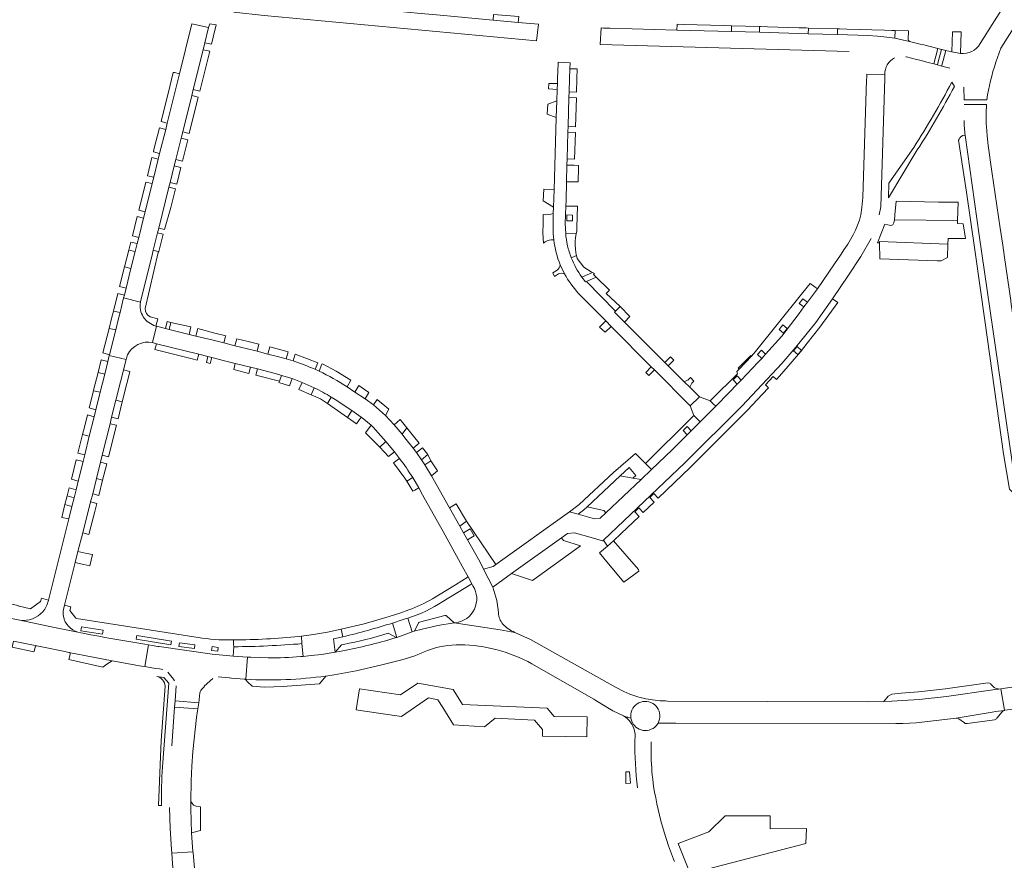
# Model space of a CAD drawing. Header units: metres. Extents: x 166325 to 190320, y 381923 to 404576.
# Tile 763 of 1056: x 175789 to 176062, y 396072 to 396304. Entities that reach past the tile are written whole.
import ezdxf

# ---------------------------------------------------------------- set-up
doc = ezdxf.new("R2010")
doc.units = ezdxf.units.M
for name, color, linetype, lineweight in [('B-WE-VH-VERHARDING_ASFALT-GV', 8, 'Continuous', 18), ('B-WE-VH-VERHARDING_BETONSTRAATSTEEN-GV', 8, 'Continuous', 18), ('B-WE-VH-VERHARDING_HALFVERHARDING-GV', 8, 'Continuous', 18), ('B-WE-VH-VERHARDING_STRAATBAKSTEEN-GV', 8, 'Continuous', 18)]:
    doc.layers.add(name, color=color, linetype=linetype, lineweight=lineweight)

msp = doc.modelspace()

# ---------------------------------------------------------------- linework, layer by layer
at = {"layer": 'B-WE-VH-VERHARDING_ASFALT-GV', "flags": 128}
msp.add_lwpolyline([(176006.844, 396080.504), (175996.864, 396080.421), (175996.835, 396084.02), (175996.725, 396084.019), (175984.384, 396083.94), (175979.866, 396079.557), (175971.396, 396076.333), (175974.691, 396068.039), (175974.723, 396067.959), (175974.833, 396068.01), (175997.438, 396073.939), (176006.697, 396076.368)], close=True, dxfattribs=at)
at = {"layer": 'B-WE-VH-VERHARDING_BETONSTRAATSTEEN-GV', "flags": 128}
for points in [[(176044.236, 396291.096), (176044.289, 396291.307), (176044.622, 396292.634), (176045.327, 396295.441), (176044.289, 396295.682), (176044.142, 396295.716), (176043.367, 396292.634), (176043.067, 396291.439)], [(175943.435, 396287.566), (175943.518, 396290.325), (175941.444, 396290.377), (175941.362, 396287.602), (175941.255, 396283.976), (175943.325, 396283.875)], [(175943.282, 396282.335), (175941.212, 396282.397), (175941.022, 396274.462), (175943.021, 396274.302)], [(175942.995, 396272.778), (175940.926, 396272.851), (175940.738, 396265.455), (175942.771, 396265.35)], [(176054.566, 396244.349), (176050.667, 396271.98), (176050.103, 396271.874), (176049.594, 396271.608), (176049.206, 396271.235), (176048.999, 396270.912), (176048.884, 396270.634), (176051.11, 396256.256), (176053.329, 396240.335), (176056.266, 396220.19), (176061.322, 396183.998), (176062.969, 396174.207), (176065.076, 396172.23)], [(175943.811, 396263.067), (175943.833, 396263.637), (175942.686, 396263.688), (175940.665, 396263.758), (175940.544, 396259.161), (175943.763, 396259.083)], [(176048.809, 396253.472), (176043.313, 396253.513), (176031.677, 396253.789), (176031.255, 396249.975), (176031.231, 396249.361), (176031.219, 396249.071), (176031.155, 396248.656), (176048.611, 396248.461)], [(175943.581, 396252.351), (175940.35, 396252.404), (175940.166, 396247.574), (175940.312, 396244.867), (175943.183, 396244.74), (175943.374, 396245.559), (175943.407, 396246.628)], [(175942.196, 396248.351), (175940.596, 396248.375), (175940.62, 396249.968), (175942.22, 396249.944)], [(176050.191, 396247.473), (176048.577, 396247.605), (176048.611, 396248.461), (176031.155, 396248.656), (176031.025, 396247.82), (176030.728, 396247.268), (176030.129, 396247.065), (176028.477, 396247.457), (176026.493, 396242.246), (176027.059, 396242.241), (176027.057, 396242.617), (176045.933, 396241.937), (176045.992, 396243.492), (176046.465, 396243.485), (176050.807, 396243.422)], [(176045.933, 396241.937), (176027.057, 396242.617), (176027.059, 396242.241), (176027.085, 396237.863), (176042.977, 396237.319), (176044.028, 396237.274), (176045.792, 396238.223)], [(175948.029, 396233.529), (175948.312, 396233.815), (175947.711, 396234.089), (175944.783, 396232.791), (175945.82, 396231.489), (175946.044, 396231.584), (175948.772, 396232.795)], [(175846.309, 396216.346), (175846.359, 396216.54), (175843.368, 396217.339), (175838.654, 396218.598), (175838.146, 396216.508), (175842.869, 396215.339), (175845.857, 396214.6)], [(175952.916, 396219.162), (175951.369, 396220.695), (175949.654, 396219.002), (175951.241, 396217.571)], [(175863.631, 396212.187), (175858.552, 396213.518), (175858.04, 396211.555), (175860.705, 396210.879), (175863.053, 396210.219)], [(175964.859, 396207.192), (175963.964, 396208.046), (175962.445, 396206.459), (175963.329, 396205.582)], [(175818.126, 396207.215), (175817.815, 396205.957), (175817.299, 396203.879), (175816.025, 396198.781), (175817.798, 396198.37), (175819.078, 396203.448), (175819.601, 396205.524), (175819.91, 396206.749)], [(175888.24, 396199.004), (175887.166, 396197.509), (175890.534, 396194.549), (175891.49, 396196.284)], [(175894.553, 396193.419), (175892.906, 396191.986), (175895.093, 396189.384), (175896.43, 396191.137)], [(175900.786, 396185.64), (175899.068, 396184.354), (175900.455, 396182.365), (175902.192, 396183.794)], [(175903.009, 396182.055), (175901.364, 396180.958), (175903.195, 396177.914), (175904.874, 396179.235)], [(175910.091, 396170.208), (175908.187, 396169.09), (175911.056, 396163.962), (175912.889, 396165.352)], [(175965.905, 396113.403), (175965.611, 396113.889), (175965.252, 396114.329), (175964.834, 396114.714), (175964.367, 396115.037), (175963.859, 396115.291), (175963.321, 396115.471), (175962.762, 396115.574), (175962.195, 396115.597), (175961.63, 396115.541), (175961.078, 396115.406), (175960.551, 396115.194), (175960.059, 396114.911), (175959.612, 396114.562), (175959.217, 396114.153), (175958.885, 396113.693), (175958.62, 396113.19), (175958.428, 396112.656), (175958.313, 396112.1), (175958.277, 396111.533), (175958.321, 396110.967), (175958.459, 396110.366), (175958.665, 396109.837), (175958.943, 396109.342), (175959.289, 396108.891), (175959.694, 396108.493), (175960.15, 396108.156), (175960.65, 396107.886), (175961.183, 396107.689), (175961.738, 396107.569), (175962.304, 396107.527), (175962.871, 396107.566), (175963.426, 396107.684), (175963.96, 396107.879), (175964.46, 396108.146), (175964.919, 396108.482), (175965.325, 396108.878), (175965.673, 396109.327), (175965.83, 396109.585), (175966.073, 396110.098), (175966.242, 396110.64), (175966.332, 396111.201), (175966.343, 396111.769), (175966.275, 396112.332), (175966.127, 396112.881)]]:
    msp.add_lwpolyline(points, close=True, dxfattribs=at)
for points in [[(176026.969, 396249.956), (176027.371, 396252.215), (176028.496, 396287.786), (176028.526, 396288.734), (176028.523, 396288.792), (176023.529, 396288.882), (176023.517, 396288.757), (176023.496, 396288.077), (176023.472, 396287.317), (176022.457, 396254.833), (176022.19, 396252.013), (176021.899, 396249.98), (176021.477, 396248.562), (176020.979, 396247.169), (176020.406, 396245.805), (176019.761, 396244.474), (176019.044, 396243.18), (176018.259, 396241.927), (176017.407, 396240.718), (176017.351, 396240.644), (176016.26, 396238.866), (176014.63, 396236.435), (176009.859, 396229.58), (176007.094, 396225.837), (176006.15, 396224.553), (176004.846, 396222.781), (176000.011, 396216.468), (175995.562, 396211.522), (175994.496, 396210.337), (175993.543, 396209.277), (175988.815, 396204.372), (175987.707, 396203.223), (175985.53, 396200.965), (175981.764, 396197.167), (175977.483, 396192.848), (175975.019, 396190.363), (175973.912, 396189.246), (175969.744, 396185.042), (175964.047, 396179.629), (175961.14, 396176.868), (175951.441, 396167.654), (175949.829, 396166.187), (175948.286, 396166.032), (175943.78, 396167.285), (175941.391, 396167.998), (175921.041, 396153.422), (175920.252, 396152.853), (175917.642, 396152.1), (175920.145, 396147.116), (175925.306, 396150.881), (175939.129, 396160.802), (175940.794, 396161.955), (175942.72, 396162.196), (175947.324, 396160.863), (175950.499, 396159.943), (175950.607, 396159.912), (175950.72, 396160.119), (175973.259, 396181.456), (175989.069, 396197.249), (175999.998, 396208.932), (176003.892, 396213.421), (176006.7, 396216.82)], [(176047.715, 396285.446), (176046.987, 396286.635)], [(176036.487, 396268.611), (176029.609, 396258.739), (176029.482, 396254.699)], [(176029.482, 396254.699), (176037.484, 396267.943)], [(176006.7, 396216.82), (176009.408, 396220.3), (176014.052, 396226.791), (176018.495, 396233.352), (176021.87, 396238.521), (176024.686, 396243.502)], [(175869, 396210.239), (175865.579, 396211.469), (175864.979, 396209.647)], [(175871.057, 396207.343), (175871.85, 396209.075), (175869, 396210.239)], [(175876.865, 396206.838), (175873.076, 396208.833), (175872.926, 396208.721), (175872.17, 396206.812)], [(175879.902, 396202.477), (175880.98, 396204.345), (175876.865, 396206.838)]]:
    msp.add_lwpolyline(points, dxfattribs=at)
at = {"layer": 'B-WE-VH-VERHARDING_BETONSTRAATSTEEN-GV'}
for points in [[(176046.987, 396286.635, -0.0213121), (176036.487, 396268.611)], [(176037.484, 396267.943, 0.0206247), (176047.715, 396285.446)], [(175864.979, 396209.647, -0.0197712), (175871.057, 396207.343)], [(175872.17, 396206.812, -0.0327296), (175879.902, 396202.477)]]:
    msp.add_lwpolyline(points, format="xyb", dxfattribs=at)
at = {"layer": 'B-WE-VH-VERHARDING_HALFVERHARDING-GV', "flags": 128}
msp.add_lwpolyline([(175912.889, 396165.352), (175911.056, 396163.962), (175912.054, 396162.195), (175913.947, 396163.275), (175915.068, 396161.319), (175913.164, 396160.228), (175916.553, 396154.226), (175917.642, 396152.1), (175920.252, 396152.853), (175921.041, 396153.422)], close=True, dxfattribs=at)
for points in [[(175830.622, 396120.598), (175829.275, 396122.15), (175827.369, 396122.48), (175827.68, 396122.386), (175828.126, 396122.183), (175828.533, 396121.91), (175828.89, 396121.574), (175829.187, 396121.185), (175829.418, 396120.752), (175829.575, 396120.288), (175829.655, 396119.805), (175828.565, 396104.772), (175827.754, 396086.856), (175828.606, 396086.832)], [(175828.896, 396097.474), (175830.622, 396120.598)]]:
    msp.add_lwpolyline(points, dxfattribs=at)
at = {"layer": 'B-WE-VH-VERHARDING_HALFVERHARDING-GV'}
msp.add_lwpolyline([(175828.606, 396086.832, -0.0150338), (175828.896, 396097.474)], format="xyb", dxfattribs=at)
at = {"layer": 'B-WE-VH-VERHARDING_STRAATBAKSTEEN-GV', "flags": 128}
for points in [[(176077.592, 396323.787), (176077.874, 396324.374), (176073.011, 396327.022), (176070.366, 396322.09), (176067.834, 396317.811), (176065.619, 396314.361), (176058.137, 396302.538), (176054.823, 396297.302)], [(176059.181, 396292.146), (176060.519, 396296.03), (176062.942, 396299.811), (176065.319, 396303.553)], [(176042.055, 396291.71), (176043.124, 396295.966), (176039.264, 396296.944), (176038.258, 396297.193), (176035.362, 396297.924), (176031.279, 396298.828), (176029.085, 396299.113), (176026.454, 396299.37), (176023.845, 396299.534), (176015.387, 396299.807), (176007.334, 396300.037), (175993.852, 396300.418), (175986.093, 396300.631), (175971.009, 396301.047), (175952.517, 396301.569), (175950.802, 396301.614), (175950.078, 396301.623), (175949.88, 396297.089), (176018.662, 396295.12)], [(176035.007, 396300.861), (176031.391, 396300.897), (176031.279, 396298.828), (176035.362, 396297.924)], [(176034.949, 396298.467), (176035.007, 396300.861)], [(176049.41, 396294.603), (176046.976, 396295.058), (176045.362, 396295.433), (176045.327, 396295.441), (176044.622, 396292.634), (176044.289, 396291.307), (176044.236, 396291.096), (176046.487, 396290.476)], [(175940.312, 396244.867), (175940.166, 396247.574), (175940.35, 396252.404), (175940.406, 396253.881), (175940.544, 396259.161), (175940.665, 396263.758), (175940.738, 396265.455), (175940.926, 396272.851), (175941.022, 396274.462), (175941.212, 396282.397), (175941.255, 396283.976), (175941.362, 396287.602), (175941.444, 396290.377), (175941.527, 396292.006), (175938.212, 396292.149), (175938.199, 396291.779), (175938.059, 396287.692), (175938.011, 396286.278), (175937.992, 396284.645), (175937.859, 396281.465), (175937.706, 396276.863), (175937.088, 396256.934), (175936.921, 396252.145), (175936.897, 396250.386), (175936.891, 396249.932), (175936.864, 396244.711), (175937.021, 396243.089)], [(176034.289, 396293.657), (176034.501, 396293.604), (176037.214, 396292.93), (176038.21, 396292.692), (176040.512, 396292.104), (176042.055, 396291.71)], [(176023.529, 396288.882), (176028.523, 396288.792)], [(176050.362, 396285.246), (176050.385, 396281.765), (176052.055, 396281.773), (176053.032, 396281.778), (176054.501, 396281.786), (176056.698, 396281.797)], [(176056.6, 396280.479), (176050.393, 396280.495)], [(176050.667, 396271.98), (176054.566, 396244.349), (176065.076, 396172.23), (176065.3, 396170.668), (176071.18, 396171.681), (176064.272, 396219.644), (176063.995, 396221.567), (176063.33, 396225.925), (176063.31, 396226.322), (176061.58, 396238.182), (176061.082, 396241.603), (176060.395, 396246.323), (176058.115, 396261.975), (176057.064, 396269.192), (176056.759, 396271.788), (176056.575, 396274.396)], [(175942.926, 396242.66), (175943.015, 396243.705), (175943.183, 396244.74), (175940.312, 396244.867)], [(175824.133, 396224.111), (175827.683, 396239.596), (175827.878, 396239.831), (175827.299, 396239.987), (175826.365, 396240.234), (175826.025, 396238.873), (175822.841, 396226.028), (175822.809, 396225.872)], [(175941.866, 396238.121), (175943.31, 396238.737), (175943.14, 396239.528), (175942.989, 396240.566), (175942.918, 396241.612), (175942.926, 396242.66)], [(175943.522, 396237.914), (175943.31, 396238.737), (175941.866, 396238.121)], [(175944.783, 396232.791), (175947.711, 396234.089), (175947.339, 396234.258), (175945.297, 396235.576), (175943.522, 396237.914)], [(175937.951, 396234.693), (175936.79, 396233.95), (175937.232, 396232.983), (175938.323, 396233.69)], [(175940.001, 396233.663), (175938.794, 396236.185)], [(175946.044, 396231.584), (175945.82, 396231.489), (175944.783, 396232.791)], [(175943.884, 396228.284), (175951.369, 396220.695), (175952.916, 396219.162), (175963.964, 396208.046), (175964.859, 396207.192), (175974.753, 396197.279), (175977.266, 396199.726), (175974.586, 396202.364), (175973.023, 396203.912), (175968.656, 396208.254), (175967.753, 396209.178), (175956.549, 396220.386), (175953.815, 396223.124), (175954.092, 396223.424), (175946.044, 396231.584)], [(175822.809, 396225.872), (175818.172, 396227.043), (175817.162, 396222.997), (175816.665, 396221.01), (175815.969, 396218.22), (175814.255, 396211.359), (175814.206, 396211.167), (175818.819, 396210.015), (175818.914, 396210.397), (175819.257, 396211.29)], [(175827.059, 396219.283), (175827.589, 396221.277), (175825.465, 396221.867)], [(175826.164, 396214.722), (175827.264, 396219.227)], [(175864.979, 396209.647), (175863.053, 396210.219), (175860.705, 396210.879), (175858.04, 396211.555), (175855.046, 396212.301), (175852.054, 396213.053), (175848.932, 396213.838), (175845.857, 396214.6), (175842.869, 396215.339), (175838.146, 396216.508), (175836.228, 396216.987), (175830.75, 396218.356), (175829.73, 396218.605), (175827.264, 396219.227), (175826.164, 396214.722), (175827.201, 396214.41), (175838.945, 396211.474), (175841.464, 396210.844), (175842.507, 396210.601), (175846.062, 396209.7), (175849.026, 396208.948), (175853.199, 396207.916), (175855.14, 396207.419), (175861.079, 396205.868), (175861.795, 396205.654), (175864.688, 396204.79), (175867.47, 396203.727), (175870.835, 396202.218)], [(175827.264, 396219.227), (175827.209, 396219.241), (175827.059, 396219.283)], [(175801.552, 396141), (175801.836, 396142.146), (175804.766, 396153.945), (175805.518, 396156.975), (175806.919, 396162.151), (175809.053, 396170.674), (175809.609, 396172.893), (175810.65, 396177.118), (175811.77, 396181.66), (175812.27, 396183.609), (175814.409, 396192.277), (175814.853, 396194.094), (175816.025, 396198.781), (175817.299, 396203.879), (175817.815, 396205.957), (175818.126, 396207.215), (175818.819, 396210.015), (175814.206, 396211.167), (175813.768, 396209.452), (175812.923, 396206.021)], [(175812.923, 396206.021), (175811.686, 396200.995), (175810.494, 396196.151), (175810.016, 396194.237), (175808.684, 396188.881), (175807.403, 396183.728), (175806.94, 396181.817), (175805.614, 396176.453), (175805.013, 396174.053), (175804.465, 396171.853), (175803.859, 396169.417), (175803.013, 396166.018), (175797.389, 396143.547), (175797.362, 396143.436)], [(175872.17, 396206.812), (175871.057, 396207.343)], [(175870.835, 396202.218), (175869.945, 396200.296), (175872.563, 396199.197), (175874.491, 396197.868), (175875.514, 396199.675)], [(175921.709, 396140.023), (175921.645, 396140.916), (175921.488, 396142.191), (175921.254, 396143.454), (175920.767, 396145.305), (175920.145, 396147.116), (175917.642, 396152.1), (175916.553, 396154.226), (175913.164, 396160.228), (175912.054, 396162.195), (175911.056, 396163.962), (175908.187, 396169.09), (175906.994, 396171.198), (175903.195, 396177.914), (175901.364, 396180.958), (175900.455, 396182.365), (175899.068, 396184.354), (175898.149, 396185.583), (175895.898, 396188.426), (175895.093, 396189.384), (175892.906, 396191.986), (175890.534, 396194.549), (175887.166, 396197.509), (175884.875, 396199.157), (175882.096, 396201.054), (175879.902, 396202.477)], [(175875.514, 396199.675), (175876.597, 396199.006), (175881.193, 396195.965), (175883.815, 396194.124), (175884.571, 396193.549), (175886.559, 396191.869), (175887.117, 396191.349), (175890.657, 396187.398), (175893.012, 396184.558), (175894.413, 396182.716)], [(175894.413, 396182.716), (175892.698, 396181.48), (175895.891, 396177.292), (175896.434, 396176.395), (175898.044, 396177.404)], [(175898.044, 396177.404), (175899.707, 396174.563), (175900.794, 396172.623), (175905.354, 396164.486), (175906.456, 396162.519), (175907.013, 396161.518), (175910.731, 396154.775), (175911.82, 396152.8), (175913.373, 396149.983), (175914.421, 396148.028), (175914.695, 396147.51)], [(175742.189, 396151.535), (175737.992, 396152.095), (175717.419, 396155.803), (175717.305, 396155.113), (175713.537, 396155.737), (175713.492, 396155.47), (175705.59, 396156.637), (175704.554, 396154.455), (175706.419, 396154.234), (175716.425, 396152.684), (175789.484, 396138.04)], [(175806.3, 396134.537), (175805.539, 396134.695), (175799.075, 396136.042), (175789.484, 396138.04), (175716.425, 396152.684)], [(175797.362, 396143.436), (175797.389, 396143.547), (175795.501, 396144.088), (175795.23, 396143.141), (175792.418, 396141.151), (175788.915, 396141.951), (175788.98, 396142.101), (175742.189, 396151.535)], [(175913.373, 396149.983), (175911.577, 396148.865), (175909.838, 396147.783), (175905.191, 396144.89), (175903.487, 396143.901)], [(175906.329, 396143.169), (175914.421, 396148.028), (175913.373, 396149.983)], [(175838.768, 396133.254), (175805.151, 396138.489), (175804.987, 396138.534), (175803.339, 396140.687), (175803.599, 396141.72), (175801.836, 396142.146), (175801.552, 396141)], [(175897.014, 396140.868), (175894.499, 396139.948), (175891.57, 396139.02), (175888.093, 396137.994), (175884.595, 396137.043), (175878.291, 396135.514), (175878.745, 396133.419)], [(175789.484, 396138.04), (175799.075, 396136.042), (175805.539, 396134.695)], [(175954.077, 396119.56), (175930.599, 396132.719), (175926.296, 396134.645), (175922.239, 396135.359), (175909.481, 396137.271), (175905.012, 396136.546), (175900.67, 396135.502), (175898.369, 396134.945), (175897.934, 396134.793), (175893.692, 396133.282), (175893.451, 396133.197), (175892.005, 396132.748)], [(175892.448, 396137.224), (175893.692, 396133.282), (175897.934, 396134.793), (175896.725, 396138.625)], [(175898.369, 396134.945), (175900.67, 396135.502), (175905.012, 396136.546), (175909.481, 396137.271), (175907.356, 396139.238), (175907.327, 396139.265)], [(175899.617, 396137.285), (175898.597, 396135.15)], [(175906.954, 396139.358), (175899.887, 396137.503)], [(175909.849, 396137.331), (175909.481, 396137.271), (175922.239, 396135.359), (175926.296, 396134.645)], [(175805.539, 396134.695), (175806.3, 396134.537)], [(175892.005, 396132.748), (175893.451, 396133.197), (175891.288, 396134.396)], [(175794.142, 396130.93), (175787.738, 396132.229), (175787.397, 396130.609), (175793.384, 396129.288), (175793.493, 396129.774), (175793.672, 396130.574)], [(175787.738, 396132.229), (175794.142, 396130.93), (175795.584, 396130.639), (175801.892, 396129.366), (175803.029, 396129.123), (175809.701, 396127.79), (175814.958, 396126.785), (175816.539, 396126.505), (175821.5, 396125.626), (175823.09, 396125.365), (175824.039, 396125.209), (175825, 396131.207), (175824.037, 396131.362)], [(175824.037, 396131.362), (175825, 396131.207), (175826.014, 396131.043), (175827.593, 396130.794), (175827.993, 396130.731), (175842.645, 396128.638), (175845.603, 396128.329), (175848.392, 396128.088), (175848.605, 396130.675), (175848.568, 396131.424), (175848.511, 396132.577)], [(175848.511, 396132.577), (175847.908, 396132.576)], [(175848.568, 396132.577), (175848.511, 396132.577), (175848.568, 396131.424), (175848.605, 396130.675)], [(175867.324, 396133.621), (175866.628, 396133.523)], [(175867.449, 396131.536), (175867.324, 396133.621)], [(175878.888, 396131.335), (175878.355, 396131.234), (175876.634, 396129.169), (175877.855, 396129.369)], [(175809.701, 396127.79), (175803.029, 396129.123)], [(175803.377, 396128.597), (175803.195, 396127.772), (175803.052, 396127.154), (175812.424, 396125.085), (175813.535, 396125.83), (175814.958, 396126.785), (175809.701, 396127.79)], [(175852.376, 396127.835), (175848.392, 396128.088), (175845.603, 396128.329), (175842.645, 396128.638), (175827.993, 396130.731), (175827.593, 396130.794), (175826.014, 396131.043), (175825, 396131.207), (175824.039, 396125.209), (175825.987, 396124.888), (175827.034, 396124.716), (175828.028, 396124.553), (175829.019, 396124.387)], [(175877.855, 396129.369), (175876.634, 396129.169), (175872.846, 396128.587), (175869.965, 396128.236), (175867.792, 396128.024), (175867.075, 396127.963)], [(175844.298, 396122.366), (175847.29, 396122.085), (175847.46, 396122.069), (175847.974, 396122.036), (175851.528, 396121.768), (175851.954, 396121.716), (175852.376, 396127.835)], [(175858.1, 396127.614), (175853.33, 396127.775), (175852.376, 396127.835), (175851.954, 396121.716)], [(175874.034, 396122.6), (175876.364, 396122.954), (175879.413, 396123.476), (175882.453, 396124.053), (175889.502, 396125.72), (175891.356, 396126.158), (175895.028, 396127.039)], [(175930.979, 396125.988), (175948.067, 396116.173), (175948.601, 396115.866), (175953.356, 396113.002), (175956.318, 396111.615), (175957.237, 396111.276), (175957.469, 396111.197), (175957.702, 396111.12), (175958.321, 396110.967), (175958.277, 396111.533), (175958.313, 396112.1), (175958.428, 396112.656), (175958.62, 396113.19), (175958.885, 396113.693), (175959.217, 396114.153), (175959.612, 396114.562), (175960.059, 396114.911), (175960.551, 396115.194), (175961.078, 396115.406), (175961.63, 396115.541), (175962.195, 396115.597), (175962.762, 396115.574), (175963.321, 396115.471), (175963.859, 396115.291), (175964.367, 396115.037), (175964.834, 396114.714), (175965.252, 396114.329), (175965.611, 396113.889), (175965.905, 396113.403), (175966.127, 396112.881), (175966.275, 396112.332), (175966.343, 396111.769), (175966.332, 396111.201), (175966.242, 396110.64), (175966.073, 396110.098), (175965.83, 396109.585), (175966.651, 396109.583), (175968.78, 396109.578), (175970.755, 396109.574), (176031.503, 396109.439), (176033.488, 396109.476), (176037.126, 396109.67), (176048.181, 396110.995), (176058.145, 396112.613)], [(175830.334, 396123.643), (175831.91, 396121.718), (175832.241, 396121.314)], [(175839.91, 396119.168), (175840.529, 396119.701), (175840.428, 396119.794), (175842.848, 396121.907)], [(175851.954, 396121.716), (175851.528, 396121.768), (175851.777, 396121.631), (175851.977, 396121.461), (175852.335, 396121.067), (175853.696, 396119.779), (175857.036, 396119.561), (175862.318, 396119.735), (175863.396, 396119.771), (175872.264, 396120.441), (175874.034, 396122.6)], [(175832.699, 396119.845), (175832.377, 396115.723), (175838.912, 396115.21), (175839.25, 396117.916)], [(176058.145, 396112.613), (176059.158, 396112.763), (176061.457, 396113.103), (176061.611, 396113.126), (176060.562, 396119.091), (176059.999, 396119.011), (176059.432, 396118.93), (176058.34, 396118.775), (176045.517, 396116.959), (176037.971, 396116.123), (176030.473, 396115.638), (176028.199, 396115.593), (176023.873, 396115.507), (175968.459, 396115.677), (175967.852, 396115.707), (175966.393, 396115.779), (175964.338, 396116.007), (175962.439, 396116.333), (175960.561, 396116.767)], [(176064.817, 396119.698), (176060.562, 396119.091), (176061.611, 396113.126), (176065.619, 396113.63), (176065.677, 396113.638), (176066.706, 396113.778), (176067.63, 396113.824)], [(175837.018, 396097.691), (175837.299, 396101.733), (175838.254, 396111.168), (175838.543, 396112.945), (175838.645, 396113.567), (175832.257, 396114.031), (175831.496, 396103.311)], [(176061.457, 396113.103), (176059.158, 396112.763), (176058.145, 396112.613), (176048.181, 396110.995)], [(176059.46, 396110.919), (176060.925, 396112.728)], [(175968.78, 396109.578), (175966.651, 396109.583), (175965.83, 396109.585), (175965.673, 396109.327), (175965.325, 396108.878), (175964.919, 396108.482), (175964.46, 396108.146), (175963.96, 396107.879), (175963.426, 396107.684), (175962.871, 396107.566), (175962.304, 396107.527), (175961.738, 396107.569), (175961.183, 396107.689), (175960.65, 396107.886), (175960.15, 396108.156), (175959.694, 396108.493), (175959.289, 396108.891), (175958.943, 396109.342), (175958.665, 396109.837), (175958.459, 396110.366), (175958.321, 396110.967), (175957.702, 396111.12), (175957.469, 396111.197), (175957.237, 396111.276), (175956.318, 396111.615)], [(176048.934, 396110.802), (176050.53, 396109.625)], [(176051.303, 396109.483), (176058.772, 396110.54)], [(175959.323, 396107.477), (175959.483, 396106.578), (175959.522, 396105.666), (175959.44, 396104.953)], [(175963.949, 396100.277), (175963.926, 396102.332), (175963.96, 396104.386)], [(175830.849, 396086.285), (175831.061, 396080.457), (175831.395, 396074.635), (175831.47, 396073.637), (175837.315, 396074.055), (175836.962, 396079.267), (175836.69, 396085.928), (175836.729, 396087.888), (175836.842, 396093.644), (175837.018, 396097.691)], [(175970.38, 396071.324), (175970.104, 396072), (175968.744, 396075.705), (175967.531, 396079.463)]]:
    msp.add_lwpolyline(points, dxfattribs=at)
for points in [[(175915.272, 396304.263), (175909.631, 396304.79), (175905.671, 396305.152), (175900.403, 396305.647), (175896.432, 396306.019), (175891.045, 396306.512), (175886.727, 396306.91), (175885.13, 396307.056), (175881.116, 396307.449), (175875.851, 396307.937), (175872.865, 396308.208), (175867.159, 396308.736), (175863.098, 396309.124), (175860.501, 396309.365), (175856.783, 396309.694), (175849.189, 396310.575), (175848.651, 396305.948), (175856.983, 396305.047), (175932.279, 396298.079), (175932.778, 396302.701), (175927.207, 396303.172), (175920.251, 396303.813)], [(175927.376, 396304.823), (175920.384, 396305.372), (175920.251, 396303.813), (175927.207, 396303.172)], [(175832.6, 396265.321), (175834.076, 396271.215), (175834.505, 396272.928), (175836.998, 396282.922), (175837.408, 396284.58), (175840.169, 396295.615), (175840.633, 396297.554), (175841.649, 396301.756), (175837.004, 396302.754), (175833.612, 396288.912), (175830.22, 396275.359), (175829.785, 396273.608), (175828.115, 396266.973), (175827.709, 396265.357), (175826.462, 396260.396), (175826.037, 396258.649), (175824.091, 396250.818), (175823.677, 396249.075), (175822.349, 396243.778), (175821.906, 396242.056), (175821.357, 396239.859), (175820.196, 396235.204), (175818.837, 396229.762), (175818.373, 396227.847), (175818.172, 396227.043), (175822.809, 396225.872), (175822.841, 396226.028), (175826.025, 396238.873), (175826.365, 396240.234), (175827.56, 396245.015), (175827.869, 396246.294), (175830.691, 396257.667), (175831.018, 396258.913), (175832.172, 396263.535)], [(175843.739, 396302.476), (175841.982, 396302.744), (175841.649, 396301.756), (175840.633, 396297.554), (175842.438, 396297.108), (175842.919, 396299.044)], [(175986.163, 396302.212), (175983.939, 396302.283), (175973.035, 396302.588), (175971.078, 396302.641), (175971.009, 396301.047), (175986.093, 396300.631)], [(175993.89, 396301.993), (175986.163, 396302.212), (175986.093, 396300.631), (175993.852, 396300.418)], [(176007.402, 396301.613), (176006.775, 396301.644), (176004.783, 396301.673), (175996.125, 396301.914), (175994.118, 396301.989), (175993.89, 396301.993), (175993.852, 396300.418), (176007.334, 396300.037)], [(176015.437, 396301.37), (176007.402, 396301.613), (176007.334, 396300.037), (176015.387, 396299.807)], [(176031.391, 396300.897), (176030.479, 396300.899), (176028.456, 396300.973), (176018.023, 396301.275), (176016.016, 396301.347), (176015.437, 396301.37), (176015.387, 396299.807), (176023.845, 396299.534), (176026.454, 396299.37), (176029.085, 396299.113), (176031.279, 396298.828)], [(176049.603, 396300.532), (176047.191, 396300.586), (176046.976, 396295.058), (176049.41, 396294.603)], [(175841.957, 396295.174), (175840.169, 396295.615), (175837.408, 396284.58), (175839.216, 396284.148)], [(176044.142, 396295.716), (176043.124, 396295.966), (176042.055, 396291.71), (176043.067, 396291.439), (176043.367, 396292.634)], [(175833.612, 396288.912), (175832.218, 396289.287), (175831.881, 396289.281), (175830.922, 396285.457), (175828.506, 396275.826), (175830.22, 396275.359)], [(175938.011, 396286.278), (175935.65, 396286.241), (175935.58, 396284.782), (175937.992, 396284.645)], [(175838.804, 396282.49), (175836.998, 396282.922), (175834.505, 396272.928), (175836.313, 396272.472)], [(175937.859, 396281.465), (175935.403, 396280.579), (175935.161, 396277.812), (175937.706, 396276.863)], [(175829.785, 396273.608), (175828.067, 396274.076), (175826.552, 396268.034), (175826.396, 396267.412), (175828.115, 396266.973)], [(175835.887, 396270.758), (175834.076, 396271.215), (175832.6, 396265.321), (175834.421, 396264.863)], [(175827.709, 396265.357), (175825.991, 396265.796), (175824.741, 396260.815), (175826.462, 396260.396)], [(175833.978, 396263.081), (175832.172, 396263.535), (175831.018, 396258.913), (175832.827, 396258.453)], [(175826.037, 396258.649), (175824.304, 396259.071), (175824.258, 396258.888), (175822.343, 396251.253), (175824.091, 396250.818)], [(175832.517, 396257.203), (175830.691, 396257.667), (175827.869, 396246.294), (175829.416, 396245.923), (175831.231, 396252.032)], [(175937.088, 396256.934), (175934.3, 396257.11), (175934.131, 396253.872), (175936.921, 396252.145)], [(175823.677, 396249.075), (175821.907, 396249.516), (175820.578, 396244.215), (175822.349, 396243.778)], [(175936.891, 396249.932), (175936.897, 396250.386), (175936.22, 396250.187), (175935.524, 396250.066), (175934.819, 396250.025), (175934.088, 396250.066), (175934.06, 396247.567), (175933.976, 396245.013), (175934.171, 396242.193), (175934.657, 396242.52), (175935.183, 396242.777), (175935.74, 396242.96), (175936.316, 396243.066), (175936.901, 396243.093), (175937.021, 396243.089), (175936.864, 396244.711)], [(175829.094, 396244.647), (175827.56, 396245.015), (175826.365, 396240.234), (175827.299, 396239.987), (175827.878, 396239.831)], [(175821.357, 396239.859), (175819.586, 396240.261), (175818.419, 396235.607), (175820.196, 396235.204)], [(175821.906, 396242.056), (175820.145, 396242.49), (175819.586, 396240.261), (175821.357, 396239.859)], [(175820.196, 396235.204), (175818.419, 396235.607), (175817.062, 396230.194), (175818.837, 396229.762)], [(175948.772, 396232.795), (175946.044, 396231.584), (175954.092, 396223.424), (175955.347, 396224.686), (175951.521, 396228.301), (175952.458, 396229.153)], [(176000.011, 396216.468), (176004.846, 396222.781), (176006.15, 396224.553), (176004.871, 396225.493), (176005.829, 396226.767), (176007.094, 396225.837), (176009.859, 396229.58), (176007.908, 396231.053), (176005.818, 396228.586), (175998.741, 396219.712), (175992.787, 396212.216), (175991.692, 396210.921), (175988.22, 396207.327), (175987.626, 396206.721), (175987.782, 396206.068), (175980.622, 396198.987), (175980.275, 396198.643), (175981.2, 396197.726), (175981.764, 396197.167), (175985.53, 396200.965), (175987.707, 396203.223), (175986.557, 396204.387), (175987.682, 396205.518), (175988.815, 396204.372), (175993.543, 396209.277), (175994.496, 396210.337), (175993.309, 396211.404), (175994.392, 396212.573), (175995.562, 396211.522)], [(175818.373, 396227.847), (175816.582, 396228.283), (175815.359, 396223.406), (175817.162, 396222.997), (175818.172, 396227.043)], [(175990.502, 396195.977), (175994.701, 396200.452), (175996.391, 396202.253), (175995.53, 396203.06), (175997.669, 396205.34), (175998.53, 396204.533), (176000.023, 396206.125), (176005.199, 396212.177), (176007.052, 396214.517), (176010.566, 396218.956), (176015.529, 396225.752), (176014.052, 396226.791), (176009.408, 396220.3), (176006.7, 396216.82), (176003.892, 396213.421), (175999.998, 396208.932), (175989.069, 396197.249), (175973.259, 396181.456), (175950.72, 396160.119), (175951.873, 396158.492), (175953.493, 396159.962), (175955.658, 396161.928), (175960.616, 396166.687), (175959.425, 396167.966), (175960.537, 396169.032), (175961.727, 396167.753), (175964.738, 396170.643), (175963.561, 396171.926), (175964.701, 396173.005), (175965.87, 396171.73), (175974.693, 396180.198)], [(175955.347, 396224.686), (175954.092, 396223.424), (175953.815, 396223.124), (175956.549, 396220.386), (175958.029, 396221.925)], [(175816.665, 396221.01), (175817.162, 396222.997), (175815.359, 396223.406), (175814.854, 396221.395), (175814.161, 396218.63), (175815.969, 396218.22)], [(175815.969, 396218.22), (175814.161, 396218.63), (175812.457, 396211.837), (175814.255, 396211.359)], [(175831.217, 396220.241), (175830.211, 396220.548), (175829.73, 396218.605), (175830.75, 396218.356)], [(175836.755, 396219.017), (175831.217, 396220.241), (175830.75, 396218.356), (175836.228, 396216.987)], [(175999.321, 396218.36), (176000.323, 396219.604), (176001.531, 396218.588), (176000.529, 396217.344)], [(175855.56, 396214.236), (175852.567, 396214.985), (175849.425, 396215.771), (175848.932, 396213.838), (175852.054, 396213.053), (175855.046, 396212.301)], [(175827.201, 396214.41), (175826.83, 396212.772), (175837.08, 396210.239), (175838.517, 396209.865), (175838.945, 396211.474)], [(176004.258, 396213.583), (176005.467, 396212.565), (176004.44, 396211.373), (176003.231, 396212.391)], [(175842.507, 396210.601), (175841.464, 396210.844), (175841.069, 396209.2), (175842.106, 396208.93)], [(175970.206, 396209.836), (175969.299, 396210.794), (175967.753, 396209.178), (175968.656, 396208.254)], [(175991.692, 396210.921), (175991.436, 396211.147), (175987.948, 396207.638), (175988.22, 396207.327)], [(175813.768, 396209.452), (175811.979, 396209.928), (175811.103, 396206.434), (175812.923, 396206.021)], [(175853.199, 396207.916), (175849.026, 396208.948), (175848.619, 396207.234), (175852.747, 396206.196)], [(175861.079, 396205.868), (175855.14, 396207.419), (175854.689, 396205.708), (175861.226, 396204.043), (175861.795, 396205.654)], [(175812.923, 396206.021), (175811.103, 396206.434), (175809.873, 396201.532), (175809.843, 396201.413), (175811.686, 396200.995)], [(175864.688, 396204.79), (175861.795, 396205.654), (175861.226, 396204.043), (175861.093, 396203.697), (175863.981, 396202.799)], [(175975.695, 396204.009), (175974.779, 396205.036), (175974.154, 396204.459), (175973.023, 396203.912), (175974.586, 396202.364), (175975.194, 396203.482)], [(175870.835, 396202.218), (175867.47, 396203.727), (175866.58, 396201.708), (175869.945, 396200.296)], [(175885.876, 396200.891), (175883.157, 396202.809), (175882.096, 396201.054), (175884.875, 396199.157)], [(175811.686, 396200.995), (175809.843, 396201.413), (175808.647, 396196.642), (175810.494, 396196.151)], [(175876.597, 396199.006), (175875.514, 396199.675), (175874.491, 396197.868), (175880.021, 396194.054), (175881.193, 396195.965)], [(175981.764, 396197.167), (175981.2, 396197.726), (175980.275, 396198.643), (175977.266, 396199.726), (175974.753, 396197.279), (175975.738, 396194.606), (175977.483, 396192.848)], [(175817.798, 396198.37), (175816.025, 396198.781), (175814.853, 396194.094), (175816.617, 396193.681)], [(175810.016, 396194.237), (175808.167, 396194.728), (175807.325, 396191.371), (175806.807, 396189.307), (175808.684, 396188.881)], [(175883.815, 396194.124), (175881.193, 396195.965), (175880.021, 396194.054), (175882.553, 396192.286)], [(175973.912, 396189.246), (175972.733, 396190.415), (175973.852, 396191.519), (175975.019, 396190.363), (175977.483, 396192.848), (175975.738, 396194.606), (175975.057, 396193.95), (175962.354, 396181.271), (175964.047, 396179.629), (175969.744, 396185.042)], [(175816.16, 396191.867), (175814.409, 396192.277), (175812.27, 396183.609), (175813.973, 396183.186)], [(175887.117, 396191.349), (175886.559, 396191.869), (175885.011, 396189.819), (175888.953, 396185.864), (175890.657, 396187.398)], [(175898.307, 396188.854), (175896.43, 396191.137), (175895.093, 396189.384), (175895.898, 396188.426), (175898.149, 396185.583), (175899.85, 396186.886)], [(175808.684, 396188.881), (175806.807, 396189.307), (175805.526, 396184.197), (175807.403, 396183.728)], [(175890.657, 396187.398), (175888.953, 396185.864), (175891.342, 396183.243), (175893.012, 396184.558)], [(175902.192, 396183.794), (175900.455, 396182.365), (175901.364, 396180.958), (175903.009, 396182.055)], [(175959.632, 396184.055), (175953.483, 396178.804), (175944.045, 396170.009), (175941.391, 396167.998), (175943.78, 396167.285), (175945.231, 396168.395), (175946.264, 396169.322), (175955.36, 396177.905), (175957.835, 396180.216), (175959.732, 396178.027), (175958.881, 396177.267), (175961.14, 396176.868), (175964.047, 396179.629), (175962.354, 396181.271)], [(175806.94, 396181.817), (175805.047, 396182.29), (175803.713, 396176.97), (175805.614, 396176.453)], [(175813.481, 396181.235), (175811.77, 396181.66), (175810.65, 396177.118), (175812.345, 396176.725)], [(175961.14, 396176.868), (175958.881, 396177.267), (175955.36, 396177.905), (175946.264, 396169.322), (175950.853, 396168.324), (175951.441, 396167.654)], [(175812.345, 396176.725), (175810.65, 396177.118), (175809.609, 396172.893), (175811.279, 396172.494)], [(175898.044, 396177.404), (175896.434, 396176.395), (175898.092, 396173.66), (175898.586, 396173.936), (175899.707, 396174.563)], [(175804.465, 396171.853), (175802.566, 396172.397), (175801.956, 396169.963), (175803.859, 396169.417)], [(175805.013, 396174.053), (175803.111, 396174.57), (175802.566, 396172.397), (175804.465, 396171.853)], [(175803.859, 396169.417), (175801.956, 396169.963), (175801.067, 396166.42), (175803.013, 396166.018)], [(175810.166, 396168.079), (175810.72, 396170.276), (175809.053, 396170.674), (175806.919, 396162.151), (175808.568, 396161.737)], [(175944.367, 396158.607), (175939.685, 396160.013), (175939.129, 396160.802), (175925.306, 396150.881), (175931.182, 396149.025)], [(175953.493, 396159.962), (175951.873, 396158.492), (175949.657, 396156.645), (175951.244, 396154.725), (175956.374, 396148.519), (175960.494, 396151.591), (175960.399, 396152.048)], [(175806.664, 396153.528), (175807.155, 396153.42), (175808.826, 396153.035), (175809.596, 396156.122), (175807.973, 396156.447), (175805.518, 396156.975), (175804.766, 396153.945)], [(175806.375, 396135.072), (175806.55, 396136.199), (175812.511, 396135.276), (175812.336, 396134.149)], [(175876.157, 396132.86), (175878.745, 396133.419), (175878.291, 396135.514), (175874.537, 396134.756), (175870.592, 396134.08), (175867.324, 396133.621), (175867.449, 396131.536), (175867.792, 396128.024), (175869.965, 396128.236), (175872.846, 396128.587), (175876.634, 396129.169)], [(175821.636, 396132.8), (175821.812, 396133.835), (175831.37, 396132.214), (175831.194, 396131.179)], [(175833.434, 396130.774), (175833.575, 396131.772), (175837.853, 396131.168), (175837.712, 396130.17)], [(175842.481, 396129.678), (175842.603, 396130.718), (175844.269, 396130.522), (175844.147, 396129.482)], [(175883.307, 396119.023), (175882.414, 396113.298), (175884.158, 396113.026), (175894.927, 396111.388), (175902.391, 396116.559), (175904.98, 396116.06), (175906.357, 396113.865), (175909.33, 396109.125), (175917.915, 396108.554), (175920.865, 396110.925), (175931.725, 396110.417), (175933.916, 396107.834), (175933.953, 396105.994), (175940.353, 396105.877), (175946.153, 396105.806), (175946.221, 396111.358), (175937.097, 396111.45), (175935.221, 396113.703), (175911.814, 396114.757), (175909.24, 396118.89), (175899.437, 396120.653), (175894.671, 396117.358)], [(176058.34, 396118.775), (176059.432, 396118.93), (176059.999, 396119.011), (176059.805, 396119.014), (176059.415, 396119.08), (176059.047, 396119.223), (176058.715, 396119.437), (176057.841, 396120.324), (176057.672, 396120.495), (176057.431, 396120.635), (176057.16, 396120.7), (176056.283, 396120.579), (176045.257, 396119.022), (176037.789, 396118.194), (176033.005, 396117.864), (176030.418, 396117.546), (176029.411, 396117.013), (176028.199, 396115.593), (176030.473, 396115.638), (176037.971, 396116.123), (176045.517, 396116.959)], [(175838.912, 396115.21), (175832.377, 396115.723), (175832.257, 396114.031), (175838.645, 396113.567)], [(175957.912, 396096.147), (175956.914, 396096.089), (175956.932, 396092.902), (175958.205, 396093.019)], [(175839.429, 396086.429), (175838.215, 396086.672), (175837.487, 396086.915), (175836.729, 396087.888), (175836.69, 396085.928), (175836.962, 396079.267), (175839.429, 396079.896)], [(175839.107, 396057.929), (175838.384, 396063.681), (175838.092, 396066.115), (175837.63, 396070.465), (175837.331, 396073.854), (175837.315, 396074.055), (175831.47, 396073.637), (175831.678, 396070.852), (175832.012, 396067.073), (175834.475, 396046.25), (175835.908, 396038.102), (175837.903, 396030.262), (175842.333, 396031.424), (175840.742, 396038.808), (175840.536, 396039.762), (175841.572, 396039.97), (175841.215, 396041.99), (175840.398, 396047.012)]]:
    msp.add_lwpolyline(points, close=True, dxfattribs=at)
at = {"layer": 'B-WE-VH-VERHARDING_STRAATBAKSTEEN-GV'}
for points in [[(176035.362, 396297.924, -0.3368499), (176034.949, 396298.467)], [(176054.823, 396297.302, -0.3109058), (176049.41, 396294.603)], [(176028.523, 396288.792, -0.2977964), (176031.213, 396293.354)], [(176056.698, 396281.797, -0.0434137), (176059.181, 396292.146)], [(176056.575, 396274.396, -0.0284401), (176056.6, 396280.479)], [(176050.386, 396276.065, 0.0168953), (176050.667, 396271.98)], [(175937.021, 396243.089, 0.0632888), (175938.794, 396236.185)], [(175940.312, 396244.867, 0.0358913), (175940.834, 396241.471)], [(175941.866, 396238.121, -0.0369982), (175940.834, 396241.471)], [(175941.866, 396238.121, 0.0643751), (175944.783, 396232.791)], [(175938.794, 396236.185, -0.1776919), (175937.951, 396234.693)], [(175938.323, 396233.69, -0.2389707), (175940.001, 396233.663)], [(175940.001, 396233.663, 0.0565984), (175943.884, 396228.284)], [(175822.809, 396225.872, 0.1936277), (175823.6, 396221.787)], [(175825.465, 396221.867, -0.3075703), (175824.133, 396224.111)], [(175827.059, 396219.283, -0.170555), (175823.6, 396221.787)], [(175819.257, 396211.29, -0.3457612), (175826.164, 396214.722)], [(175875.514, 396199.675, 0.0227647), (175870.835, 396202.218)], [(175898.044, 396177.404, 0.0231484), (175894.413, 396182.716)], [(175914.695, 396147.51, -0.5535221), (175909.849, 396137.331)], [(175797.362, 396143.436, -0.1249836), (175795.825, 396140.372)], [(175896.725, 396138.625, 0.0714056), (175906.329, 396143.169)], [(175903.487, 396143.901, -0.0319794), (175897.014, 396140.868)], [(175795.825, 396140.372, -0.2583496), (175789.484, 396138.04)], [(175801.552, 396139.112, -0.0847458), (175801.552, 396141)], [(175922.96, 396136.959, -0.1674907), (175921.709, 396140.023)], [(175805.539, 396134.695, -0.2886713), (175801.552, 396139.112)], [(175878.745, 396133.419, 0.0173179), (175892.448, 396137.224)], [(175896.725, 396138.625, -0.0053407), (175892.448, 396137.224)], [(175899.887, 396137.503, 0.2295224), (175899.617, 396137.285)], [(175907.327, 396139.265, 0.2542605), (175906.954, 396139.358)], [(175926.296, 396134.645, -0.1115057), (175922.96, 396136.959)], [(175824.037, 396131.362, -0.0077286), (175806.3, 396134.537)], [(175891.288, 396134.396, -0.026547), (175878.888, 396131.335)], [(175898.597, 396135.15, -0.1963644), (175898.369, 396134.945)], [(175847.908, 396132.576, -0.0472644), (175838.768, 396133.254)], [(175866.628, 396133.523, -0.0241393), (175848.568, 396132.577)], [(175848.605, 396130.675, 0.0183088), (175867.449, 396131.536)], [(175892.005, 396132.748, -0.0232419), (175877.855, 396129.369)], [(175902.104, 396129.669, -0.0826507), (175911.168, 396131.256)], [(175911.168, 396131.256, -0.1219594), (175930.979, 396125.988)], [(175793.672, 396130.574, -0.3995905), (175794.142, 396130.93)], [(175803.029, 396129.123, -0.4142491), (175803.377, 396128.597)], [(175895.028, 396127.039, 0.0401561), (175902.104, 396129.669)], [(175867.075, 396127.963, -0.0208345), (175858.1, 396127.614)], [(175851.954, 396121.716, 0.0499996), (175874.034, 396122.6)], [(175839.25, 396117.916, -0.19975), (175839.91, 396119.168)], [(175960.561, 396116.767, -0.0753807), (175954.077, 396119.56)], [(176060.925, 396112.728, -0.1598493), (176061.457, 396113.103)], [(175956.318, 396111.615, -0.1944709), (175959.323, 396107.477)], [(176048.181, 396110.995, -0.1737868), (176048.934, 396110.802)], [(176050.53, 396109.625, 0.2223727), (176051.303, 396109.483)], [(176058.772, 396110.54, 0.2222096), (176059.46, 396110.919)], [(175959.44, 396104.953, 0.0309796), (175960.16, 396091.719)], [(175964.605, 396092.116, -0.0277008), (175963.949, 396100.277)], [(175967.531, 396079.463, -0.0327067), (175964.605, 396092.116)]]:
    msp.add_lwpolyline(points, format="xyb", dxfattribs=at)

doc.saveas('drawing.dxf')
